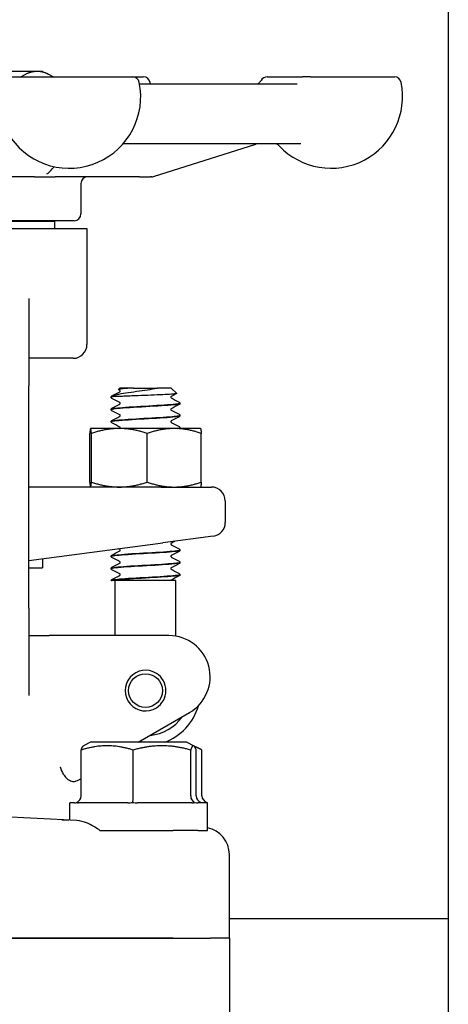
# Model space of a CAD drawing. Header units: inches. Extents: x 24 to 1128, y -69 to 748.
# Tile 469 of 656: x 619.11 to 621.06, y 343.72 to 348.19. Entities that reach past the tile are written whole.
import ezdxf

# ---------------------------------------------------------------- set-up
doc = ezdxf.new("R2010")
doc.units = ezdxf.units.IN
doc.header["$LTSCALE"] = 32
doc.header["$MEASUREMENT"] = 0
doc.layers.add('Visible (ANSI)', color=7, linetype='Continuous', lineweight=30)

msp = doc.modelspace()

# ---------------------------------------------------------------- linework, layer by layer
at = {"layer": 'Visible (ANSI)'}
for p, q in [((621.06363, 375.85867), (621.06363, 340.10867)), ((619.19402, 347.95979), (618.904, 347.95979)), ((619.21813, 347.95979), (619.19402, 347.95979)), ((619.21813, 347.95979), (619.2439, 347.94778)), ((619.0522, 347.93492), (619.62783, 347.93492)), ((619.62783, 347.93492), (619.67687, 347.93492)), ((620.23987, 347.93492), (620.4002, 347.93492)), ((620.43673, 347.93492), (620.4002, 347.93492)), ((620.43673, 347.93492), (620.81825, 347.93492)), ((619.65967, 347.90367), (620.37593, 347.90367)), ((620.39269, 347.63117), (619.58484, 347.63117)), ((619.72273, 347.48262), (620.18854, 347.62972)), ((619.18188, 347.48117), (619.01423, 347.48117)), ((619.18188, 347.48117), (619.27608, 347.48117)), ((619.65955, 347.48117), (619.27608, 347.48117)), ((619.65955, 347.48117), (619.70744, 347.48117)), ((619.71332, 347.48117), (619.70744, 347.48117)), ((619.39313, 347.44992), (619.39313, 347.31242)), ((618.26563, 347.24617), (619.42063, 347.24617)), ((619.36188, 347.28117), (618.32438, 347.28117)), ((619.27488, 347.27742), (618.41138, 347.27742)), ((619.16813, 347.27742), (619.16813, 347.28117)), ((619.27488, 347.24617), (619.27488, 347.27742)), ((619.42063, 347.24617), (619.42063, 346.71867)), ((619.15563, 346.92808), (619.15563, 346.53117)), ((619.35813, 346.65617), (619.15563, 346.65617)), ((619.15563, 345.52117), (619.15563, 346.53117)), ((619.56961, 346.52117), (619.56329, 346.51485)), ((619.63284, 346.52117), (619.56961, 346.52117)), ((619.63284, 346.52117), (619.68719, 346.52117)), ((619.68719, 346.52117), (619.74148, 346.52117)), ((619.80415, 346.52117), (619.74148, 346.52117)), ((619.80415, 346.52117), (619.82876, 346.49656)), ((619.53063, 346.47915), (619.53063, 346.47973)), ((619.53664, 346.48219), (619.53979, 346.48219)), ((619.84313, 346.45134), (619.84313, 346.45192)), ((619.53063, 346.42354), (619.53063, 346.42412)), ((619.84313, 346.39573), (619.84313, 346.39631)), ((619.53063, 346.36792), (619.53063, 346.36851)), ((619.43325, 346.0935), (619.43325, 346.31484)), ((619.43688, 346.33717), (619.4368, 346.33712)), ((619.43697, 346.33717), (619.43688, 346.33717)), ((619.56749, 346.33717), (619.43697, 346.33717)), ((619.44068, 346.0935), (619.44068, 346.31484)), ((619.81741, 346.33717), (619.56749, 346.33717)), ((619.69431, 346.0935), (619.69431, 346.31484)), ((619.93688, 346.33717), (619.81741, 346.33717)), ((619.84313, 346.34012), (619.84313, 346.3407)), ((619.93688, 346.33717), (619.93697, 346.33712)), ((619.94051, 346.0935), (619.94051, 346.31484)), ((619.75799, 346.07117), (619.15563, 346.07117)), ((619.43688, 346.07117), (619.4368, 346.07122)), ((619.75799, 346.07117), (619.98688, 346.07117)), ((619.93688, 346.07117), (619.93697, 346.07122)), ((620.04938, 346.00867), (620.04938, 345.90979)), ((619.15563, 345.73731), (619.76615, 345.81769)), ((619.99504, 345.84782), (619.76615, 345.81769)), ((619.84313, 345.78401), (619.84313, 345.78459)), ((619.21813, 345.74554), (619.21813, 345.70372)), ((619.53063, 345.7562), (619.53063, 345.75678)), ((619.84313, 345.7284), (619.84313, 345.72898)), ((619.15563, 345.70372), (619.21813, 345.70372)), ((619.53063, 345.70059), (619.53063, 345.70117)), ((619.531, 345.64617), (619.53069, 345.64617)), ((619.53204, 345.64617), (619.531, 345.64617)), ((619.56269, 345.64617), (619.53204, 345.64617)), ((619.54938, 345.39617), (619.54938, 345.64617)), ((619.68618, 345.64617), (619.56269, 345.64617)), ((619.82438, 345.64617), (619.68618, 345.64617)), ((619.82438, 345.39355), (619.82438, 345.64617)), ((619.84313, 345.67279), (619.84313, 345.67337)), ((619.15563, 345.52117), (619.15563, 345.12426)), ((619.15563, 345.39617), (619.24923, 345.39617)), ((619.33691, 345.39617), (619.24923, 345.39617)), ((619.79313, 345.39617), (619.33691, 345.39617)), ((619.65285, 344.91117), (619.88688, 345.04629)), ((619.394, 344.66742), (619.394, 344.87621)), ((619.43688, 344.91117), (619.40468, 344.89507)), ((619.87438, 344.91117), (619.43688, 344.91117)), ((619.63047, 344.66742), (619.63047, 344.87621)), ((619.87438, 344.91117), (619.90659, 344.89507)), ((619.8921, 344.66742), (619.8921, 344.87621)), ((619.90659, 344.89507), (619.93148, 344.88262)), ((619.91726, 344.66742), (619.91726, 344.87621)), ((619.94321, 344.66742), (619.94321, 344.87621)), ((619.3936, 344.76149), (619.394, 344.76173)), ((619.36358, 344.63617), (619.34313, 344.63617)), ((619.34313, 344.55747), (619.34313, 344.63617)), ((619.6059, 344.63617), (619.38273, 344.63617)), ((619.89795, 344.63617), (619.65104, 344.63617)), ((619.96813, 344.63617), (619.92394, 344.63617)), ((619.96813, 344.51117), (619.96813, 344.63617)), ((619.37486, 344.5558), (618.84313, 344.58367)), ((619.4785, 344.51117), (619.62028, 344.51117)), ((619.62028, 344.51117), (619.7822, 344.51117)), ((619.7822, 344.51117), (619.81281, 344.51117)), ((619.92433, 344.51117), (619.81281, 344.51117)), ((619.92433, 344.51117), (619.96813, 344.51117)), ((620.06813, 344.02117), (620.06813, 344.40082)), ((621.06363, 344.10867), (620.06813, 344.10867)), ((618.84313, 344.02117), (619.81219, 344.02117)), ((619.81219, 344.02117), (618.84313, 344.02117)), ((619.81219, 344.02117), (619.98263, 344.02117)), ((619.81219, 344.02117), (619.98263, 344.02117)), ((620.06813, 344.02117), (619.98263, 344.02117)), ((620.06813, 344.02117), (619.98263, 344.02117)), ((620.06813, 344.02117), (620.06813, 343.59361))]:
    msp.add_line(p, q, dxfattribs=at)
msp.add_circle((619.68688, 345.14617), 0.07688, dxfattribs=at)
for centre, radius, start, end in [((619.62783, 347.90367), 0.03125, 11.53696, 90), ((619.67687, 347.90367), 0.03125, 11.53696, 90), ((620.18574, 347.93492), 0.03125, 307.9089, 330), ((620.23987, 347.90367), 0.03125, 90, 150), ((620.81825, 347.90367), 0.03125, 11.53696, 90), ((619.34002, 347.84492), 0.325, 215.65173, 11.53696), ((619.38906, 347.84492), 0.325, 10.41457, 11.53696), ((620.53044, 347.84492), 0.325, 223.44984, 11.53696), ((620.19795, 347.59992), 0.03125, 90, 107.52557), ((620.27181, 347.59992), 0.03125, 43.44984, 90), ((619.42438, 347.44992), 0.03125, 90, 180), ((619.71332, 347.51242), 0.03125, 270, 287.52557), ((619.36188, 347.31242), 0.03125, 270, 0), ((619.35813, 346.71867), 0.0625, 270, 0), ((619.98688, 346.00867), 0.0625, 0, 90), ((619.98688, 345.90979), 0.0625, 277.5, 0), ((619.79313, 345.20867), 0.1875, 300, 90), ((619.68688, 345.14617), 0.0925, 57.84992, 302.15008), ((619.68688, 345.14617), 0.0925, 302.15008, 57.84992), ((619.68688, 345.14617), 0.25, 289.94844, 344.10999), ((619.68688, 345.14617), 0.20454, 275.75553, 324.24447)]:
    msp.add_arc(centre, radius, start, end, dxfattribs=at)
for centre, major_axis, ratio, start_param, end_param in [((619.3613, 344.66742), (0.0327, 0), 0.9555533, 5.0590358, 6.2831853), ((619.62733, 344.66742), (0, -0.03125), 0.1006388, 0.3466468, 1.5707963), ((619.92166, 344.66742), (0, -0.03125), 0.9458753, 4.712389, 5.9365385), ((619.94996, 344.66742), (-0.0327, 0), 0.9555533, 0, 1.2241495), ((619.97916, 344.66742), (0.03595, 0), 0.8693335, 3.1415927, 4.3657422), ((619.94266, 344.40087), (0.12531, -0.00657), 0.9961843, 0.0521605, 1.4184909)]:
    msp.add_ellipse(centre, major_axis=major_axis, ratio=ratio, start_param=start_param, end_param=end_param, dxfattribs=at)
for points, weights in [([(619.19402, 347.95979), (619.15993, 347.95979), (619.12099, 347.93492)], [1, 1.03644839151, 1.0028933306]), ([(619.26705, 347.93492), (619.22811, 347.95979), (619.19402, 347.95979)], [1.0028933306, 1.03644839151, 1]), ([(619.43697, 346.33717), (619.43524, 346.33717), (619.43325, 346.31484)], [1, 1.0379548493, 1]), ([(619.44068, 346.31484), (619.43869, 346.33717), (619.43697, 346.33717)], [1, 1.0379548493, 1]), ([(619.56749, 346.33717), (619.50864, 346.33717), (619.44068, 346.31484)], [1, 1.0379548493, 1]), ([(619.69431, 346.31484), (619.62635, 346.33717), (619.56749, 346.33717)], [1, 1.0379548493, 1]), ([(619.81741, 346.33717), (619.76028, 346.33717), (619.69431, 346.31484)], [1, 1.0379548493, 1]), ([(619.94051, 346.31484), (619.87454, 346.33717), (619.81741, 346.33717)], [1, 1.0379548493, 1]), ([(619.93697, 346.33712), (619.93861, 346.33617), (619.94051, 346.31484)], [1.00335456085, 1.03619606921, 1]), ([(619.43325, 346.0935), (619.43524, 346.07117), (619.43697, 346.07117)], [1, 1.0379548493, 1]), ([(619.43697, 346.07117), (619.43869, 346.07117), (619.44068, 346.0935)], [1, 1.0379548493, 1]), ([(619.44068, 346.0935), (619.50864, 346.07117), (619.56749, 346.07117)], [1, 1.0379548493, 1]), ([(619.56749, 346.07117), (619.62635, 346.07117), (619.69431, 346.0935)], [1, 1.0379548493, 1]), ([(619.69431, 346.0935), (619.76028, 346.07117), (619.81741, 346.07117)], [1, 1.0379548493, 1]), ([(619.81741, 346.07117), (619.87454, 346.07117), (619.94051, 346.0935)], [1, 1.0379548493, 1]), ([(619.94051, 346.0935), (619.93861, 346.07217), (619.93697, 346.07122)], [1, 1.03619606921, 1.00335456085]), ([(619.63047, 344.87621), (619.51224, 344.91229), (619.394, 344.87621)], [1.04422863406, 1.20577136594, 1.04422863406]), ([(619.394, 344.87621), (619.39971, 344.89259), (619.40468, 344.89507)], [1.04422863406, 1.11183872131, 1.12285543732]), ([(619.8921, 344.87621), (619.76129, 344.91229), (619.63047, 344.87621)], [1.04422863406, 1.20577136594, 1.04422863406]), ([(619.91726, 344.87621), (619.90468, 344.91229), (619.8921, 344.87621)], [1.04422863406, 1.20577136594, 1.04422863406]), ([(619.94321, 344.87621), (619.92597, 344.8864), (619.91052, 344.89113)], [1.04422863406, 1.08531429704, 1.10550107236])]:
    msp.add_rational_spline(points, weights, degree=2, dxfattribs=at)
for points, knots in [([(620.1986, 347.90367), (620.19922, 347.90454), (620.20003, 347.90559), (620.20219, 347.90788), (620.20331, 347.90899), (620.20494, 347.91026)], [0.339440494, 0.339440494, 0.339440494, 0.339440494, 0.347792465, 0.347792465, 0.353712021, 0.353712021, 0.353712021, 0.353712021]), ([(619.25275, 347.50617), (619.25241, 347.50581), (619.25183, 347.50519), (619.25042, 347.50369), (619.24962, 347.50288), (619.24667, 347.50003), (619.2444, 347.49812), (619.24092, 347.49549), (619.2396, 347.49456), (619.23806, 347.49351), (619.23761, 347.49322), (619.23738, 347.49306), (619.23735, 347.49304), (619.23735, 347.49304)], [0, 0, 0, 0, 0.014217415, 0.014217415, 0.027587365, 0.027587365, 0.061782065, 0.061782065, 0.083083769, 0.083083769, 0.092845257, 0.092845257, 0.095345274, 0.095345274, 0.095345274, 0.095345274]), ([(619.53063, 346.47975), (619.53069, 346.48089), (619.53112, 346.48195), (619.53197, 346.48322), (619.53234, 346.48362), (619.5327, 346.48394)], [0, 0, 0, 0, 0.015967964, 0.015967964, 0.027043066, 0.027043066, 0.027043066, 0.027043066]), ([(619.53664, 346.48219), (619.53404, 346.48222), (619.53283, 346.48234), (619.53195, 346.48272), (619.53191, 346.48292), (619.53206, 346.48323), (619.53211, 346.48331), (619.53223, 346.48346), (619.53226, 346.4835), (619.53232, 346.48357), (619.53234, 346.48359), (619.53239, 346.48364), (619.53241, 346.48366), (619.53245, 346.4837), (619.53247, 346.48372), (619.53251, 346.48376), (619.53254, 346.48379), (619.5326, 346.48384), (619.53263, 346.48388), (619.53277, 346.484), (619.53288, 346.48409), (619.5333, 346.48443), (619.53367, 346.48469), (619.53423, 346.48499)], [-0.17168991, -0.17168991, -0.17168991, -0.17168991, -0.0982332, -0.0982332, -0.0491093, -0.0491093, -0.03761956, -0.03761956, -0.03394059, -0.03394059, -0.03224924, -0.03224924, -0.03117451, -0.03117451, -0.03017054, -0.03017054, -0.0289244, -0.0289244, -0.02683852, -0.02683852, -0.01955178, -0.01955178, 0, 0, 0, 0]), ([(619.53423, 346.48499), (619.5385, 346.48732), (619.54638, 346.48967), (619.56824, 346.49443), (619.58175, 346.49679), (619.61234, 346.50156), (619.62893, 346.50391), (619.6628, 346.50867), (619.67969, 346.51102), (619.71144, 346.51578), (619.72607, 346.51813), (619.73897, 346.52057)], [-0.67634923, -0.67634923, -0.67634923, -0.67634923, -0.52774982, -0.52774982, -0.38555901, -0.38555901, -0.25020713, -0.25020713, -0.12168954, -0.12168954, 0, 0, 0, 0]), ([(619.62476, 346.48499), (619.61445, 346.48457), (619.60463, 346.4842), (619.58618, 346.48353), (619.57762, 346.48324), (619.55674, 346.48256), (619.54642, 346.48224), (619.53979, 346.48219)], [-0.3187664, -0.3187664, -0.3187664, -0.3187664, -0.23449039, -0.23449039, -0.1487662, -0.1487662, 0, 0, 0, 0]), ([(619.62146, 346.52057), (619.61012, 346.51992), (619.60001, 346.51927), (619.58288, 346.51798), (619.57604, 346.51734), (619.56552, 346.51594), (619.5628, 346.51519), (619.56326, 346.51431), (619.56341, 346.51418), (619.56365, 346.51406)], [-2.12179282, -2.12179282, -2.12179282, -2.12179282, -2.02048123, -2.02048123, -1.91755472, -1.91755472, -1.79490964, -1.79490964, -1.77433809, -1.77433809, -1.77433809, -1.77433809]), ([(619.57182, 346.50724), (619.57182, 346.50832), (619.57137, 346.50931), (619.57067, 346.51027), (619.57041, 346.51046), (619.57023, 346.5106), (619.57019, 346.51062), (619.57019, 346.51062)], [0, 0, 0, 0, 0.017919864, 0.017919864, 0.032518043, 0.032518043, 0.040461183, 0.040461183, 0.040461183, 0.040461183]), ([(619.57019, 346.50387), (619.57019, 346.50387), (619.57036, 346.50394), (619.57088, 346.50449), (619.57116, 346.50484), (619.57164, 346.50585), (619.57182, 346.50654), (619.57182, 346.50724)], [0.003893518, 0.003893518, 0.003893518, 0.003893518, 0.02135506, 0.02135506, 0.032660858, 0.032660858, 0.044379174, 0.044379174, 0.044379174, 0.044379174]), ([(619.82876, 346.49656), (619.82884, 346.49648), (619.82888, 346.4964), (619.82886, 346.49556), (619.82517, 346.49481), (619.81084, 346.49329), (619.80025, 346.49254), (619.77337, 346.49103), (619.75727, 346.49028), (619.72156, 346.48876), (619.70224, 346.48801), (619.66287, 346.4865), (619.64319, 346.48575), (619.62476, 346.48499)], [-0.74958937, -0.74958937, -0.74958937, -0.74958937, -0.73438222, -0.73438222, -0.59190522, -0.59190522, -0.44722789, -0.44722789, -0.30035084, -0.30035084, -0.15127467, -0.15127467, 0, 0, 0, 0]), ([(619.80357, 346.48281), (619.80357, 346.48281), (619.80341, 346.48274), (619.80288, 346.48219), (619.80261, 346.48184), (619.80213, 346.48083), (619.80195, 346.48014), (619.80195, 346.47944)], [0.003893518, 0.003893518, 0.003893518, 0.003893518, 0.02135506, 0.02135506, 0.032660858, 0.032660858, 0.044379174, 0.044379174, 0.044379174, 0.044379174]), ([(619.53437, 346.4738), (619.53374, 346.47413), (619.53306, 346.47454), (619.53196, 346.47567), (619.53157, 346.47617), (619.53092, 346.47746), (619.53068, 346.47828), (619.53063, 346.47912)], [0, 0, 0, 0, 0.022095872, 0.022095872, 0.033561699, 0.033561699, 0.045438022, 0.045438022, 0.045438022, 0.045438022]), ([(619.53064, 346.42351), (619.53063, 346.42358), (619.53064, 346.42365), (619.53066, 346.42371), (619.53168, 346.42654), (619.55827, 346.42937), (619.5997, 346.4322), (619.64094, 346.43501), (619.69577, 346.43783), (619.74224, 346.44064), (619.78853, 346.44345), (619.82531, 346.44625), (619.83795, 346.44905), (619.84139, 346.44982), (619.84301, 346.45058), (619.84292, 346.45134)], [-17.2816205, -17.2816205, -17.2816205, -17.2816205, -17.2584859, -17.2584859, -17.2584859, -16.2999201, -16.2999201, -16.2999201, -15.3458188, -15.3458188, -15.3458188, -14.3954331, -14.3954331, -14.3954331, -14.1371669, -14.1371669, -14.1371669, -14.1371669]), ([(619.84282, 346.45195), (619.84293, 346.45076), (619.83898, 346.44957), (619.83083, 346.44839), (619.8115, 346.44557), (619.76908, 346.44276), (619.72055, 346.43994), (619.67203, 346.43713), (619.6187, 346.43431), (619.5819, 346.4315), (619.54973, 346.42904), (619.53094, 346.42658), (619.53069, 346.42412)], [7.8511208, 7.8511208, 7.8511208, 7.8511208, 8.2534333, 8.2534333, 8.2534333, 9.2076053, 9.2076053, 9.2076053, 10.1615232, 10.1615232, 10.1615232, 10.9955743, 10.9955743, 10.9955743, 10.9955743]), ([(619.57182, 346.45163), (619.57182, 346.4527), (619.57137, 346.4537), (619.57067, 346.45466), (619.57041, 346.45485), (619.57023, 346.45499), (619.57019, 346.45501), (619.57019, 346.45501)], [0, 0, 0, 0, 0.017919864, 0.017919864, 0.032518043, 0.032518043, 0.040461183, 0.040461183, 0.040461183, 0.040461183]), ([(619.57019, 346.44826), (619.57019, 346.44826), (619.57036, 346.44833), (619.57088, 346.44888), (619.57116, 346.44923), (619.57164, 346.45024), (619.57182, 346.45093), (619.57182, 346.45163)], [0.003893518, 0.003893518, 0.003893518, 0.003893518, 0.02135506, 0.02135506, 0.032660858, 0.032660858, 0.044379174, 0.044379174, 0.044379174, 0.044379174]), ([(619.80195, 346.47944), (619.80195, 346.47836), (619.80239, 346.47737), (619.8031, 346.47641), (619.80335, 346.47622), (619.80354, 346.47608), (619.80357, 346.47606), (619.80357, 346.47606)], [0, 0, 0, 0, 0.017919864, 0.017919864, 0.032518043, 0.032518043, 0.040461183, 0.040461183, 0.040461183, 0.040461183]), ([(619.8394, 346.45727), (619.84003, 346.45693), (619.8407, 346.45653), (619.84181, 346.45539), (619.8422, 346.4549), (619.84285, 346.45361), (619.84309, 346.45279), (619.84313, 346.45195)], [0, 0, 0, 0, 0.022095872, 0.022095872, 0.033561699, 0.033561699, 0.045438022, 0.045438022, 0.045438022, 0.045438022]), ([(619.84313, 346.45132), (619.84307, 346.45018), (619.84265, 346.44912), (619.84167, 346.44765), (619.84114, 346.44716), (619.84022, 346.44646), (619.8398, 346.44621), (619.8394, 346.446)], [0, 0, 0, 0, 0.015967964, 0.015967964, 0.031253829, 0.031253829, 0.045415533, 0.045415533, 0.045415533, 0.045415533]), ([(619.53063, 346.42414), (619.53069, 346.42528), (619.53112, 346.42634), (619.5321, 346.42781), (619.53263, 346.42829), (619.53355, 346.429), (619.53396, 346.42925), (619.53437, 346.42946)], [0, 0, 0, 0, 0.015967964, 0.015967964, 0.031253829, 0.031253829, 0.045415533, 0.045415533, 0.045415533, 0.045415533]), ([(619.53437, 346.41819), (619.53374, 346.41852), (619.53306, 346.41892), (619.53196, 346.42006), (619.53157, 346.42056), (619.53092, 346.42185), (619.53068, 346.42267), (619.53063, 346.42351)], [0, 0, 0, 0, 0.022095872, 0.022095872, 0.033561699, 0.033561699, 0.045438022, 0.045438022, 0.045438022, 0.045438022]), ([(619.84303, 346.39634), (619.84289, 346.394), (619.82618, 346.39166), (619.79683, 346.38932), (619.76159, 346.38651), (619.70903, 346.3837), (619.66016, 346.38089), (619.61129, 346.37808), (619.56739, 346.37527), (619.54596, 346.37246), (619.53591, 346.37114), (619.53093, 346.36982), (619.53096, 346.36851)], [14.1343061, 14.1343061, 14.1343061, 14.1343061, 14.9274022, 14.9274022, 14.9274022, 15.879856, 15.879856, 15.879856, 16.8320759, 16.8320759, 16.8320759, 17.2787596, 17.2787596, 17.2787596, 17.2787596]), ([(619.53094, 346.3679), (619.53096, 346.36961), (619.53946, 346.37132), (619.55594, 346.37303), (619.58313, 346.37585), (619.63129, 346.37868), (619.68107, 346.3815), (619.73074, 346.38431), (619.78069, 346.38713), (619.81092, 346.38994), (619.83162, 346.39187), (619.8427, 346.3938), (619.84289, 346.39573)], [-23.5648058, -23.5648058, -23.5648058, -23.5648058, -22.9847675, -22.9847675, -22.9847675, -22.0283448, -22.0283448, -22.0283448, -21.0740719, -21.0740719, -21.0740719, -20.4203522, -20.4203522, -20.4203522, -20.4203522]), ([(619.57182, 346.39602), (619.57182, 346.39709), (619.57137, 346.39809), (619.57067, 346.39905), (619.57041, 346.39924), (619.57023, 346.39938), (619.57019, 346.39939), (619.57019, 346.39939)], [0, 0, 0, 0, 0.017919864, 0.017919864, 0.032518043, 0.032518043, 0.040461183, 0.040461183, 0.040461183, 0.040461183]), ([(619.57019, 346.39265), (619.57019, 346.39265), (619.57036, 346.39272), (619.57088, 346.39327), (619.57116, 346.39361), (619.57164, 346.39463), (619.57182, 346.39532), (619.57182, 346.39602)], [0.003893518, 0.003893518, 0.003893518, 0.003893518, 0.02135506, 0.02135506, 0.032660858, 0.032660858, 0.044379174, 0.044379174, 0.044379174, 0.044379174]), ([(619.80357, 346.4272), (619.80357, 346.4272), (619.80341, 346.42713), (619.80288, 346.42657), (619.80261, 346.42623), (619.80213, 346.42522), (619.80195, 346.42453), (619.80195, 346.42383)], [0.003893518, 0.003893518, 0.003893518, 0.003893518, 0.02135506, 0.02135506, 0.032660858, 0.032660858, 0.044379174, 0.044379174, 0.044379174, 0.044379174]), ([(619.80195, 346.42383), (619.80195, 346.42275), (619.80239, 346.42176), (619.8031, 346.4208), (619.80335, 346.42061), (619.80354, 346.42047), (619.80357, 346.42045), (619.80357, 346.42045)], [0, 0, 0, 0, 0.017919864, 0.017919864, 0.032518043, 0.032518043, 0.040461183, 0.040461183, 0.040461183, 0.040461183]), ([(619.8394, 346.40165), (619.84003, 346.40132), (619.8407, 346.40092), (619.84181, 346.39978), (619.8422, 346.39929), (619.84285, 346.398), (619.84309, 346.39718), (619.84313, 346.39634)], [0, 0, 0, 0, 0.022095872, 0.022095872, 0.033561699, 0.033561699, 0.045438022, 0.045438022, 0.045438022, 0.045438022]), ([(619.84313, 346.3957), (619.84307, 346.39457), (619.84265, 346.39351), (619.84167, 346.39204), (619.84114, 346.39155), (619.84022, 346.39085), (619.8398, 346.3906), (619.8394, 346.39039)], [0, 0, 0, 0, 0.015967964, 0.015967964, 0.031253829, 0.031253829, 0.045415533, 0.045415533, 0.045415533, 0.045415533]), ([(619.53063, 346.36853), (619.53069, 346.36967), (619.53112, 346.37073), (619.5321, 346.3722), (619.53263, 346.37268), (619.53355, 346.37339), (619.53396, 346.37364), (619.53437, 346.37385)], [0, 0, 0, 0, 0.015967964, 0.015967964, 0.031253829, 0.031253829, 0.045415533, 0.045415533, 0.045415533, 0.045415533]), ([(619.53437, 346.36258), (619.53374, 346.36291), (619.53306, 346.36331), (619.53196, 346.36445), (619.53157, 346.36495), (619.53092, 346.36624), (619.53068, 346.36706), (619.53063, 346.3679)], [0, 0, 0, 0, 0.022095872, 0.022095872, 0.033561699, 0.033561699, 0.045438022, 0.045438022, 0.045438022, 0.045438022]), ([(619.80357, 346.37159), (619.80357, 346.37159), (619.80341, 346.37152), (619.80288, 346.37096), (619.80261, 346.37062), (619.80213, 346.36961), (619.80195, 346.36892), (619.80195, 346.36822)], [0.003893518, 0.003893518, 0.003893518, 0.003893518, 0.02135506, 0.02135506, 0.032660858, 0.032660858, 0.044379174, 0.044379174, 0.044379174, 0.044379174]), ([(619.80195, 346.36822), (619.80195, 346.36714), (619.80239, 346.36615), (619.8031, 346.36519), (619.80335, 346.36499), (619.80354, 346.36486), (619.80357, 346.36484), (619.80357, 346.36484)], [0, 0, 0, 0, 0.017919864, 0.017919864, 0.032518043, 0.032518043, 0.040461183, 0.040461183, 0.040461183, 0.040461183]), ([(619.57182, 346.34041), (619.57182, 346.34148), (619.57137, 346.34248), (619.57067, 346.34344), (619.57041, 346.34363), (619.57023, 346.34377), (619.57019, 346.34378), (619.57019, 346.34378)], [0, 0, 0, 0, 0.017919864, 0.017919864, 0.032518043, 0.032518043, 0.040461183, 0.040461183, 0.040461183, 0.040461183]), ([(619.57039, 346.33717), (619.57046, 346.33723), (619.57056, 346.33732), (619.57088, 346.33766), (619.57116, 346.338), (619.57164, 346.33902), (619.57182, 346.33971), (619.57182, 346.34041)], [0.01487233, 0.01487233, 0.01487233, 0.01487233, 0.02135506, 0.02135506, 0.032660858, 0.032660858, 0.044379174, 0.044379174, 0.044379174, 0.044379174]), ([(619.84297, 346.34073), (619.84308, 346.34007), (619.84192, 346.33942), (619.83942, 346.33877), (619.83739, 346.33824), (619.83447, 346.3377), (619.83076, 346.33717)], [20.41749138, 20.41749138, 20.41749138, 20.41749138, 20.63867267, 20.63867267, 20.63867267, 20.81932014, 20.81932014, 20.81932014, 20.81932014]), ([(619.8344, 346.33717), (619.8382, 346.33782), (619.84083, 346.33847), (619.84213, 346.33911), (619.8428, 346.33945), (619.84311, 346.33978), (619.84308, 346.34012)], [-27.03673772, -27.03673772, -27.03673772, -27.03673772, -26.81712276, -26.81712276, -26.81712276, -26.70353756, -26.70353756, -26.70353756, -26.70353756]), ([(619.8394, 346.34604), (619.84003, 346.34571), (619.8407, 346.34531), (619.84181, 346.34417), (619.8422, 346.34368), (619.84285, 346.34239), (619.84309, 346.34157), (619.84313, 346.34073)], [0, 0, 0, 0, 0.022095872, 0.022095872, 0.033561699, 0.033561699, 0.045438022, 0.045438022, 0.045438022, 0.045438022]), ([(619.80357, 345.81548), (619.80357, 345.81548), (619.80341, 345.8154), (619.80288, 345.81485), (619.80261, 345.81451), (619.80213, 345.8135), (619.80195, 345.81281), (619.80195, 345.8121)], [0.003893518, 0.003893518, 0.003893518, 0.003893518, 0.02135506, 0.02135506, 0.032660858, 0.032660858, 0.044379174, 0.044379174, 0.044379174, 0.044379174]), ([(619.80195, 345.8121), (619.80195, 345.81103), (619.80239, 345.81003), (619.8031, 345.80908), (619.80335, 345.80888), (619.80354, 345.80875), (619.80357, 345.80873), (619.80357, 345.80873)], [0, 0, 0, 0, 0.017919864, 0.017919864, 0.032518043, 0.032518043, 0.040461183, 0.040461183, 0.040461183, 0.040461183]), ([(619.53064, 345.75618), (619.5306, 345.75889), (619.55387, 345.76161), (619.59197, 345.76433), (619.63135, 345.76713), (619.68553, 345.76994), (619.7329, 345.77275), (619.78026, 345.77556), (619.81958, 345.77837), (619.83519, 345.78117), (619.84044, 345.78212), (619.84296, 345.78306), (619.84287, 345.78401)], [-92.6798442, -92.6798442, -92.6798442, -92.6798442, -91.7590058, -91.7590058, -91.7590058, -90.8072453, -90.8072453, -90.8072453, -89.8557102, -89.8557102, -89.8557102, -89.5353906, -89.5353906, -89.5353906, -89.5353906]), ([(619.84282, 345.78461), (619.84292, 345.78336), (619.83849, 345.78211), (619.82943, 345.78085), (619.80886, 345.77801), (619.76494, 345.77517), (619.71559, 345.77232), (619.66637, 345.76949), (619.6131, 345.76665), (619.57738, 345.76381), (619.54787, 345.76147), (619.53101, 345.75913), (619.53074, 345.75678)], [83.2493444, 83.2493444, 83.2493444, 83.2493444, 83.6742001, 83.6742001, 83.6742001, 84.6382389, 84.6382389, 84.6382389, 85.5995394, 85.5995394, 85.5995394, 86.393798, 86.393798, 86.393798, 86.393798]), ([(619.57182, 345.7843), (619.57182, 345.78537), (619.57137, 345.78637), (619.57067, 345.78733), (619.57041, 345.78752), (619.57023, 345.78765), (619.57019, 345.78767), (619.57019, 345.78767)], [0, 0, 0, 0, 0.017919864, 0.017919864, 0.032518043, 0.032518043, 0.040461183, 0.040461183, 0.040461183, 0.040461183]), ([(619.57019, 345.78092), (619.57019, 345.78092), (619.57036, 345.781), (619.57088, 345.78155), (619.57116, 345.78189), (619.57164, 345.7829), (619.57182, 345.7836), (619.57182, 345.7843)], [0.003893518, 0.003893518, 0.003893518, 0.003893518, 0.02135506, 0.02135506, 0.032660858, 0.032660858, 0.044379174, 0.044379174, 0.044379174, 0.044379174]), ([(619.8394, 345.78993), (619.84003, 345.7896), (619.8407, 345.7892), (619.84181, 345.78806), (619.8422, 345.78756), (619.84285, 345.78627), (619.84309, 345.78546), (619.84313, 345.78461)], [0, 0, 0, 0, 0.022095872, 0.022095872, 0.033561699, 0.033561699, 0.045438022, 0.045438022, 0.045438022, 0.045438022]), ([(619.84313, 345.78398), (619.84307, 345.78285), (619.84265, 345.78178), (619.84167, 345.78031), (619.84114, 345.77983), (619.84022, 345.77912), (619.8398, 345.77888), (619.8394, 345.77866)], [0, 0, 0, 0, 0.015967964, 0.015967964, 0.031253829, 0.031253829, 0.045415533, 0.045415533, 0.045415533, 0.045415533]), ([(619.53063, 345.75681), (619.53069, 345.75794), (619.53112, 345.75901), (619.5321, 345.76048), (619.53263, 345.76096), (619.53355, 345.76167), (619.53396, 345.76191), (619.53437, 345.76213)], [0, 0, 0, 0, 0.015967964, 0.015967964, 0.031253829, 0.031253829, 0.045415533, 0.045415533, 0.045415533, 0.045415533]), ([(619.53437, 345.75086), (619.53374, 345.75119), (619.53306, 345.75159), (619.53196, 345.75273), (619.53157, 345.75323), (619.53092, 345.75452), (619.53068, 345.75533), (619.53063, 345.75618)], [0, 0, 0, 0, 0.022095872, 0.022095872, 0.033561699, 0.033561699, 0.045438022, 0.045438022, 0.045438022, 0.045438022]), ([(619.84308, 345.729), (619.84297, 345.72653), (619.82403, 345.72405), (619.79159, 345.72158), (619.7549, 345.71878), (619.7019, 345.71598), (619.65361, 345.71318), (619.60456, 345.71033), (619.5617, 345.70749), (619.54251, 345.70465), (619.53469, 345.70349), (619.53088, 345.70233), (619.53095, 345.70117)], [89.5325298, 89.5325298, 89.5325298, 89.5325298, 90.3718388, 90.3718388, 90.3718388, 91.3207683, 91.3207683, 91.3207683, 92.2845846, 92.2845846, 92.2845846, 92.6769833, 92.6769833, 92.6769833, 92.6769833]), ([(619.53095, 345.70057), (619.53093, 345.70214), (619.5381, 345.70372), (619.55225, 345.7053), (619.57745, 345.70811), (619.62413, 345.71093), (619.6736, 345.71374), (619.72307, 345.71655), (619.77403, 345.71936), (619.80612, 345.72218), (619.82977, 345.72425), (619.8427, 345.72632), (619.84294, 345.7284)], [-98.9630295, -98.9630295, -98.9630295, -98.9630295, -98.4278806, -98.4278806, -98.4278806, -97.4744623, -97.4744623, -97.4744623, -96.5212894, -96.5212894, -96.5212894, -95.8185759, -95.8185759, -95.8185759, -95.8185759]), ([(619.57182, 345.72869), (619.57182, 345.72976), (619.57137, 345.73076), (619.57067, 345.73172), (619.57041, 345.73191), (619.57023, 345.73204), (619.57019, 345.73206), (619.57019, 345.73206)], [0, 0, 0, 0, 0.017919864, 0.017919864, 0.032518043, 0.032518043, 0.040461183, 0.040461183, 0.040461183, 0.040461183]), ([(619.57019, 345.72531), (619.57019, 345.72531), (619.57036, 345.72539), (619.57088, 345.72594), (619.57116, 345.72628), (619.57164, 345.72729), (619.57182, 345.72799), (619.57182, 345.72869)], [0.003893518, 0.003893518, 0.003893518, 0.003893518, 0.02135506, 0.02135506, 0.032660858, 0.032660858, 0.044379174, 0.044379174, 0.044379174, 0.044379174]), ([(619.80357, 345.75987), (619.80357, 345.75987), (619.80341, 345.75979), (619.80288, 345.75924), (619.80261, 345.7589), (619.80213, 345.75789), (619.80195, 345.75719), (619.80195, 345.75649)], [0.003893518, 0.003893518, 0.003893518, 0.003893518, 0.02135506, 0.02135506, 0.032660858, 0.032660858, 0.044379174, 0.044379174, 0.044379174, 0.044379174]), ([(619.80195, 345.75649), (619.80195, 345.75542), (619.80239, 345.75442), (619.8031, 345.75346), (619.80335, 345.75327), (619.80354, 345.75314), (619.80357, 345.75312), (619.80357, 345.75312)], [0, 0, 0, 0, 0.017919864, 0.017919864, 0.032518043, 0.032518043, 0.040461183, 0.040461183, 0.040461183, 0.040461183]), ([(619.8394, 345.73432), (619.84003, 345.73399), (619.8407, 345.73359), (619.84181, 345.73245), (619.8422, 345.73195), (619.84285, 345.73066), (619.84309, 345.72985), (619.84313, 345.729)], [0, 0, 0, 0, 0.022095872, 0.022095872, 0.033561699, 0.033561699, 0.045438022, 0.045438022, 0.045438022, 0.045438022]), ([(619.84313, 345.72837), (619.84307, 345.72724), (619.84265, 345.72617), (619.84167, 345.7247), (619.84114, 345.72422), (619.84022, 345.72351), (619.8398, 345.72327), (619.8394, 345.72305)], [0, 0, 0, 0, 0.015967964, 0.015967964, 0.031253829, 0.031253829, 0.045415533, 0.045415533, 0.045415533, 0.045415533]), ([(619.53063, 345.7012), (619.53069, 345.70233), (619.53112, 345.7034), (619.5321, 345.70487), (619.53263, 345.70535), (619.53355, 345.70606), (619.53396, 345.7063), (619.53437, 345.70652)], [0, 0, 0, 0, 0.015967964, 0.015967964, 0.031253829, 0.031253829, 0.045415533, 0.045415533, 0.045415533, 0.045415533]), ([(619.53437, 345.69525), (619.53374, 345.69558), (619.53306, 345.69598), (619.53196, 345.69712), (619.53157, 345.69762), (619.53092, 345.69891), (619.53068, 345.69972), (619.53063, 345.70057)], [0, 0, 0, 0, 0.022095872, 0.022095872, 0.033561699, 0.033561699, 0.045438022, 0.045438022, 0.045438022, 0.045438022]), ([(619.80357, 345.70426), (619.80357, 345.70426), (619.80341, 345.70418), (619.80288, 345.70363), (619.80261, 345.70329), (619.80213, 345.70228), (619.80195, 345.70158), (619.80195, 345.70088)], [0.003893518, 0.003893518, 0.003893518, 0.003893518, 0.02135506, 0.02135506, 0.032660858, 0.032660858, 0.044379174, 0.044379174, 0.044379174, 0.044379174]), ([(619.80195, 345.70088), (619.80195, 345.69981), (619.80239, 345.69881), (619.8031, 345.69785), (619.80335, 345.69766), (619.80354, 345.69753), (619.80357, 345.69751), (619.80357, 345.69751)], [0, 0, 0, 0, 0.017919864, 0.017919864, 0.032518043, 0.032518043, 0.040461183, 0.040461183, 0.040461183, 0.040461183]), ([(619.8394, 345.67871), (619.84003, 345.67838), (619.8407, 345.67798), (619.84181, 345.67684), (619.8422, 345.67634), (619.84285, 345.67505), (619.84309, 345.67424), (619.84313, 345.67339)], [0, 0, 0, 0, 0.022095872, 0.022095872, 0.033561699, 0.033561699, 0.045438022, 0.045438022, 0.045438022, 0.045438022]), ([(619.53069, 345.64617), (619.53086, 345.64728), (619.53137, 345.64825), (619.53237, 345.64952), (619.53286, 345.64994), (619.53368, 345.65052), (619.53403, 345.65073), (619.53437, 345.6509)], [0, 0, 0, 0, 0.016056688, 0.016056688, 0.030725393, 0.030725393, 0.042668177, 0.042668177, 0.042668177, 0.042668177]), ([(619.84289, 345.67339), (619.84302, 345.67252), (619.84093, 345.67165), (619.8365, 345.67078), (619.82218, 345.66797), (619.7838, 345.66515), (619.73673, 345.66234), (619.68922, 345.6595), (619.63414, 345.65666), (619.59387, 345.65382), (619.55769, 345.65127), (619.53409, 345.64872), (619.531, 345.64617)], [95.8157151, 95.8157151, 95.8157151, 95.8157151, 96.1109708, 96.1109708, 96.1109708, 97.0647023, 97.0647023, 97.0647023, 98.0270057, 98.0270057, 98.0270057, 98.8915068, 98.8915068, 98.8915068, 98.8915068]), ([(619.53204, 345.64617), (619.53871, 345.64899), (619.57047, 345.65181), (619.61457, 345.65462), (619.65866, 345.65744), (619.71392, 345.66026), (619.75818, 345.66308), (619.80242, 345.66589), (619.8345, 345.66871), (619.84155, 345.67153), (619.8426, 345.67195), (619.8431, 345.67237), (619.84305, 345.67279)], [-105.1089244, -105.1089244, -105.1089244, -105.1089244, -104.1537068, -104.1537068, -104.1537068, -103.1987551, -103.1987551, -103.1987551, -102.2440661, -102.2440661, -102.2440661, -102.1017612, -102.1017612, -102.1017612, -102.1017612]), ([(619.57182, 345.67308), (619.57182, 345.67415), (619.57137, 345.67515), (619.57067, 345.6761), (619.57041, 345.6763), (619.57023, 345.67643), (619.57019, 345.67645), (619.57019, 345.67645)], [0, 0, 0, 0, 0.017919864, 0.017919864, 0.032518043, 0.032518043, 0.040461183, 0.040461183, 0.040461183, 0.040461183]), ([(619.57019, 345.6697), (619.57019, 345.6697), (619.57036, 345.66978), (619.57088, 345.67033), (619.57116, 345.67067), (619.57164, 345.67168), (619.57182, 345.67237), (619.57182, 345.67308)], [0.003893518, 0.003893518, 0.003893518, 0.003893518, 0.02135506, 0.02135506, 0.032660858, 0.032660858, 0.044379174, 0.044379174, 0.044379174, 0.044379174]), ([(619.80357, 345.64864), (619.80357, 345.64864), (619.80345, 345.64859), (619.80305, 345.6482), (619.80283, 345.64797), (619.80238, 345.64725), (619.80215, 345.64675), (619.80204, 345.64617)], [0.003894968, 0.003894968, 0.003894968, 0.003894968, 0.019061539, 0.019061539, 0.029040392, 0.029040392, 0.03930795, 0.03930795, 0.03930795, 0.03930795]), ([(619.84313, 345.67276), (619.84307, 345.67163), (619.84265, 345.67056), (619.84167, 345.66909), (619.84114, 345.66861), (619.84022, 345.6679), (619.8398, 345.66765), (619.8394, 345.66744)], [0, 0, 0, 0, 0.015967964, 0.015967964, 0.031253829, 0.031253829, 0.045415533, 0.045415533, 0.045415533, 0.045415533]), ([(619.29852, 344.79982), (619.29856, 344.79966), (619.29861, 344.79951), (619.30225, 344.78714), (619.30715, 344.77604), (619.31714, 344.75971), (619.32193, 344.75364), (619.33153, 344.74437), (619.33605, 344.74108), (619.3436, 344.73697), (619.34661, 344.73571), (619.35111, 344.73434), (619.35268, 344.73397), (619.35523, 344.73352), (619.35625, 344.73338), (619.35822, 344.73321), (619.35917, 344.73316), (619.36139, 344.73315), (619.36264, 344.73323), (619.36665, 344.73371), (619.36925, 344.73443), (619.37167, 344.73549)], [-0.00127423, -0.00127423, -0.00127423, -0.00127423, 0, 0, 0.10318214, 0.10318214, 0.18065349, 0.18065349, 0.24752251, 0.24752251, 0.29373442, 0.29373442, 0.31913969, 0.31913969, 0.33638468, 0.33638468, 0.35315802, 0.35315802, 0.37627972, 0.37627972, 0.42938271, 0.42938271, 0.42938271, 0.42938271]), ([(619.306, 344.55941), (619.31145, 344.55913), (619.31776, 344.55921), (619.33046, 344.55952), (619.33656, 344.55969), (619.34313, 344.5598)], [0, 0, 0, 0, 0.11499946, 0.11499946, 0.20535465, 0.20535465, 0.20535465, 0.20535465]), ([(619.4785, 344.51117), (619.47697, 344.51226), (619.47546, 344.51332), (619.45777, 344.52551), (619.43987, 344.53575), (619.4055, 344.55052), (619.38904, 344.55506), (619.37486, 344.5558)], [1.42951458, 1.42951458, 1.42951458, 1.42951458, 1.44470322, 1.44470322, 1.60938008, 1.60938008, 1.77225646, 1.77225646, 1.77225646, 1.77225646])]:
    msp.add_open_spline(points, degree=3, knots=knots, dxfattribs=at)
for points in [[(619.25275, 347.50617), (619.25929, 347.51313), (619.26583, 347.52008), (619.27237, 347.52704)], [(619.53453, 346.48516), (619.54643, 346.49139), (619.55833, 346.49763), (619.57022, 346.50388)], [(619.57022, 346.5106), (619.56803, 346.51176), (619.56584, 346.51291), (619.56365, 346.51406)], [(619.63284, 346.52117), (619.62895, 346.52098), (619.62515, 346.52078), (619.62146, 346.52057)], [(619.73897, 346.52057), (619.74004, 346.52077), (619.74089, 346.52097), (619.74148, 346.52117)], [(619.82845, 346.49587), (619.82015, 346.49152), (619.81185, 346.48716), (619.80355, 346.4828)], [(619.53084, 346.47912), (619.53074, 346.48014), (619.53369, 346.48117), (619.53979, 346.48219)], [(619.53664, 346.48219), (619.53266, 346.48137), (619.53077, 346.48055), (619.53086, 346.47973)], [(619.57022, 346.45499), (619.55827, 346.46128), (619.54632, 346.46754), (619.53437, 346.4738)], [(619.53437, 346.42946), (619.54632, 346.43572), (619.55827, 346.44199), (619.57022, 346.44827)], [(619.80355, 346.47608), (619.81549, 346.46979), (619.82744, 346.46353), (619.8394, 346.45727)], [(619.8394, 346.446), (619.82744, 346.43974), (619.81549, 346.43347), (619.80355, 346.42719)], [(619.57022, 346.39938), (619.55827, 346.40566), (619.54632, 346.41193), (619.53437, 346.41819)], [(619.80355, 346.42046), (619.81549, 346.41418), (619.82744, 346.40792), (619.8394, 346.40165)], [(619.53437, 346.37385), (619.54632, 346.38011), (619.55827, 346.38638), (619.57022, 346.39266)], [(619.57022, 346.34377), (619.55827, 346.35005), (619.54632, 346.35632), (619.53437, 346.36258)], [(619.8394, 346.39039), (619.82744, 346.38413), (619.81549, 346.37786), (619.80355, 346.37158)], [(619.80355, 346.36485), (619.81549, 346.35857), (619.82744, 346.3523), (619.8394, 346.34604)], [(619.84313, 346.34009), (619.84308, 346.33897), (619.84266, 346.33792), (619.84216, 346.33717)], [(619.8217, 345.825), (619.81565, 345.82183), (619.8096, 345.81865), (619.80355, 345.81547)], [(619.53437, 345.76213), (619.54632, 345.76839), (619.55827, 345.77466), (619.57022, 345.78094)], [(619.57022, 345.78766), (619.56807, 345.78879), (619.56593, 345.78992), (619.56378, 345.79104)], [(619.80355, 345.80874), (619.81549, 345.80246), (619.82744, 345.79619), (619.8394, 345.78993)], [(619.8394, 345.77866), (619.82744, 345.7724), (619.81549, 345.76614), (619.80355, 345.75985)], [(619.57022, 345.73205), (619.55827, 345.73833), (619.54632, 345.7446), (619.53437, 345.75086)], [(619.53437, 345.70652), (619.54632, 345.71278), (619.55827, 345.71904), (619.57022, 345.72533)], [(619.80355, 345.75313), (619.81549, 345.74685), (619.82744, 345.74058), (619.8394, 345.73432)], [(619.8394, 345.72305), (619.82744, 345.71679), (619.81549, 345.71053), (619.80355, 345.70424)], [(619.57022, 345.67644), (619.55827, 345.68272), (619.54632, 345.68899), (619.53437, 345.69525)], [(619.80355, 345.69752), (619.81549, 345.69124), (619.82744, 345.68497), (619.8394, 345.67871)], [(619.53437, 345.6509), (619.54632, 345.65717), (619.55827, 345.66343), (619.57022, 345.66971)], [(619.8394, 345.66744), (619.82744, 345.66118), (619.81549, 345.65491), (619.80355, 345.64863)], [(619.37167, 344.73549), (619.38006, 344.73916), (619.38754, 344.7424), (619.394, 344.74518)], [(619.36358, 344.63617), (619.36615, 344.63617), (619.36919, 344.63665), (619.37241, 344.63803)], [(619.37241, 344.63803), (619.37564, 344.63665), (619.37921, 344.63617), (619.38273, 344.63617)], [(619.6059, 344.63617), (619.61303, 344.63617), (619.6208, 344.63665), (619.6284, 344.63803)], [(619.6284, 344.63803), (619.63599, 344.63665), (619.64381, 344.63617), (619.65104, 344.63617)], [(619.89795, 344.63617), (619.90251, 344.63617), (619.90724, 344.63665), (619.91162, 344.63803)], [(619.91162, 344.63803), (619.91599, 344.63665), (619.92023, 344.63617), (619.92394, 344.63617)], [(619.94768, 344.63617), (619.94511, 344.63617), (619.94207, 344.63665), (619.93885, 344.63803)], [(619.9681, 344.63617), (619.96799, 344.63617), (619.9676, 344.63665), (619.96694, 344.63803)]]:
    msp.add_open_spline(points, degree=3, dxfattribs=at)

doc.saveas('drawing.dxf')
